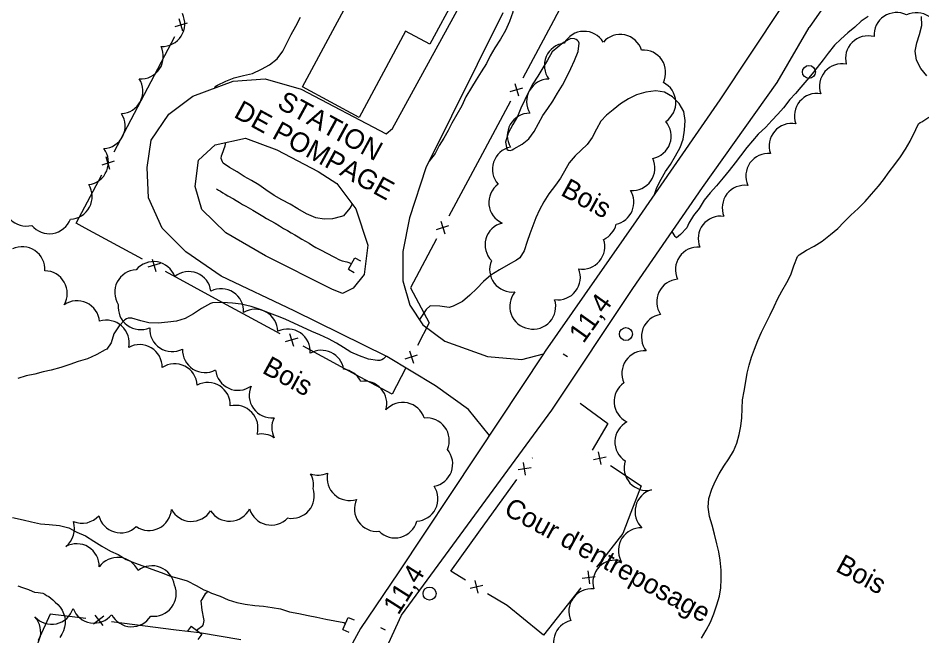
# Model space of a CAD drawing. Extents: x 219136 to 222520, y 5421589 to 5424530.
# Drawn here: x 220237.3 to 220376, y 5423381.3 to 5423476.2 of the extents above; entities that cross this region are included whole.
import ezdxf

# ---------------------------------------------------------------- set-up
doc = ezdxf.new("R2010")
doc.units = 0
for name, color, linetype in [('Level 19', 7, 'Continuous'), ('Level 2', 7, 'Continuous'), ('Level 21', 7, 'Continuous'), ('Level 26', 7, 'Continuous'), ('Level 3', 7, 'Continuous'), ('Level 31', 7, 'Continuous'), ('Level 36', 7, 'Continuous'), ('Level 37', 7, 'Continuous'), ('Level 4', 7, 'Continuous'), ('Level 44', 7, 'Continuous'), ('Level 57', 7, 'Continuous')]:
    doc.layers.add(name, color=color, linetype=linetype)

msp = doc.modelspace()

# ---------------------------------------------------------------- linework, layer by layer
at = {"layer": 'Level 19'}
for points in [[(220309.62, 5423412.1), (220306.41, 5423416.08), (220301.31, 5423419.73), (220293.84, 5423424.22), (220279.64, 5423431.24), (220268.43, 5423436.55), (220263.02, 5423440.3), (220259.4, 5423443.91), (220257.3, 5423448.58), (220257.07, 5423453.25), (220257.68, 5423457.41), (220260.39, 5423461.45), (220264.09, 5423464.19), (220270.28, 5423466.47), (220275.2, 5423466.87), (220280.72, 5423465.24), (220293.76, 5423458.43), (220294.74, 5423459.24), (220306.07, 5423479.98)], [(220311.68, 5423476.99), (220299.86, 5423453.18), (220297.34, 5423445.49), (220296.32, 5423440.34), (220296.33, 5423435.83), (220297.41, 5423432.1), (220299.39, 5423429.1), (220302.74, 5423426.58), (220309.3, 5423424.23), (220314.56, 5423423.79), (220317.91, 5423424.63)], [(220285.43, 5423434.55), (220275.26, 5423439.7), (220269.13, 5423443.23), (220265.47, 5423446.78), (220264.43, 5423450.34), (220264.98, 5423454.35), (220267.51, 5423456.7), (220272.16, 5423457.73), (220276.99, 5423455.96), (220283.31, 5423452.63), (220286.19, 5423450.76), (220289.09, 5423446.91), (220290.94, 5423441.31), (220290.38, 5423436.82), (220288.69, 5423434.71), (220287.05, 5423433.91), (220285.43, 5423434.55)]]:
    msp.add_lwpolyline(points, dxfattribs=at)
at = {"layer": 'Level 2'}
for points in [[(220311.87, 5423479.57), (220312.98, 5423478.72), (220313.09, 5423478.48), (220313.22, 5423477.06), (220312.66, 5423475.64), (220312.06, 5423474.29), (220311.28, 5423472.93), (220310.45, 5423471.61), (220309.74, 5423470.38), (220309.14, 5423469.19), (220308.34, 5423467.91), (220307.56, 5423466.7), (220306.84, 5423465.5), (220305.99, 5423464.09), (220305.35, 5423462.69), (220304.58, 5423461.38), (220303.86, 5423460.04), (220303.28, 5423458.91), (220302.6, 5423457.73), (220301.9, 5423456.6), (220301.29, 5423455.39), (220300.38, 5423454.23)], [(220267.44, 5423465.42), (220267.47, 5423465.53), (220267.63, 5423465.74), (220267.87, 5423465.89), (220269.14, 5423466.49), (220270.44, 5423466.98), (220271.87, 5423467.37), (220273.26, 5423467.69), (220274.62, 5423468.34), (220275.86, 5423469.01), (220277.03, 5423469.93), (220277.92, 5423471.1), (220278.58, 5423472.44), (220279.2, 5423473.63), (220279.92, 5423474.92), (220280.6, 5423476.31)], [(220367.75, 5423476.42), (220366.65, 5423475.68), (220365.67, 5423474.8), (220364.62, 5423473.92), (220363.53, 5423472.93), (220362.58, 5423472), (220361.61, 5423470.8), (220360.81, 5423469.76), (220359.89, 5423468.59), (220359.12, 5423467.6), (220358.32, 5423466.62), (220357.39, 5423465.55), (220356.55, 5423464.6), (220355.7, 5423463.66), (220354.74, 5423462.42), (220353.87, 5423461.41), (220352.94, 5423460.47), (220352, 5423459.45), (220350.86, 5423458.35), (220349.97, 5423457.34), (220349.09, 5423456.29), (220348.12, 5423455.03), (220347.34, 5423453.96), (220346.37, 5423452.8), (220345.46, 5423451.63), (220344.45, 5423450.41), (220343.48, 5423449.33), (220342.58, 5423448.21), (220341.8, 5423446.97), (220340.94, 5423445.85), (220340.22, 5423444.69), (220339.92, 5423443.96), (220338.91, 5423442.94), (220338.3, 5423442.45), (220338.09, 5423442.65), (220337.94, 5423442.92), (220337.63, 5423443.4)], [(220376.72, 5423467.32), (220375.81, 5423468.46), (220375.15, 5423469.72), (220374.93, 5423471.12), (220375.17, 5423472.38), (220375.61, 5423473.66), (220375.95, 5423475.02), (220375.91, 5423476.44)], [(220319.25, 5423470.98), (220318.54, 5423469.69), (220317.81, 5423468.53), (220317.03, 5423467.26), (220316.28, 5423466.1), (220315.6, 5423464.82), (220315.03, 5423463.64), (220314.43, 5423462.35), (220313.89, 5423461.05), (220313.18, 5423459.83), (220312.47, 5423458.5), (220312.05, 5423457.12), (220312.26, 5423456.06), (220312.49, 5423455.91), (220312.83, 5423455.87), (220313.09, 5423455.94), (220313.36, 5423456.09), (220314.65, 5423456.8), (220315.65, 5423457.65), (220316.46, 5423458.76), (220317.15, 5423460.01), (220317.82, 5423461.2), (220318.56, 5423462.27), (220319.31, 5423463.4), (220320.07, 5423464.64), (220320.82, 5423465.89), (220321.48, 5423467.17), (220322.12, 5423468.43), (220322.67, 5423469.65), (220323.22, 5423471.05), (220323.4, 5423472.31), (220323.29, 5423472.56), (220323.12, 5423472.75), (220322.9, 5423472.89), (220322.65, 5423472.98), (220322.12, 5423473.02), (220321.8, 5423472.88), (220320.98, 5423472.44), (220319.25, 5423470.98)], [(220334.92, 5423449.09), (220335.29, 5423450.17), (220335.94, 5423451.47), (220336.64, 5423452.6), (220337.37, 5423453.71), (220338.16, 5423455.04), (220338.85, 5423456.29), (220339.32, 5423457.58), (220339.56, 5423458.95), (220339.64, 5423460.44), (220339.43, 5423461.82), (220338.72, 5423463.08), (220337.72, 5423464.1), (220336.48, 5423464.82), (220335.15, 5423465.02), (220333.61, 5423464.81), (220332.19, 5423464.41), (220330.97, 5423463.76), (220329.71, 5423463), (220328.57, 5423462.09), (220327.57, 5423461.29), (220326.71, 5423460.35), (220326.04, 5423459.13), (220325.39, 5423457.86), (220324.61, 5423456.76), (220323.7, 5423455.89), (220322.77, 5423455.04), (220321.84, 5423453.95), (220321.11, 5423452.69), (220320.49, 5423451.59), (220319.75, 5423450.54), (220318.72, 5423449.18), (220317.94, 5423447.97), (220317.27, 5423446.72), (220316.74, 5423445.49), (220316.25, 5423444.27), (220315.83, 5423443.07), (220315.41, 5423441.89), (220314.93, 5423440.45), (220314.25, 5423439.38), (220313.74, 5423439), (220312.46, 5423438.31), (220311.16, 5423437.52), (220309.84, 5423436.7), (220308.72, 5423435.76), (220307.66, 5423434.66), (220306.61, 5423433.62), (220305.45, 5423432.68), (220304.06, 5423431.93), (220303.45, 5423431.77), (220301.97, 5423431.96), (220300.53, 5423432.01), (220299.88, 5423431.44), (220298.85, 5423429.91)], [(220355.88, 5423436.76), (220356.33, 5423438.15), (220356.88, 5423439.57), (220357.12, 5423439.82), (220358.26, 5423440.53), (220359.45, 5423441.17), (220360.68, 5423441.95), (220361.94, 5423442.93), (220363.06, 5423443.89), (220363.97, 5423444.83), (220365.04, 5423445.94), (220366.18, 5423446.97), (220367.24, 5423448), (220368.25, 5423449.14), (220369.31, 5423450.35), (220370.08, 5423451.34), (220370.96, 5423452.55), (220371.8, 5423453.68), (220372.67, 5423454.89), (220373.47, 5423456.04), (220374.18, 5423457.28), (220375.05, 5423459.09), (220375.46, 5423459.96), (220375.7, 5423460.13), (220375.95, 5423460.26)], [(220375.95, 5423460.26), (220377.01, 5423460.94)], [(220288.55, 5423447.63), (220288.16, 5423447.01), (220287.19, 5423445.84), (220286.92, 5423445.7), (220285.54, 5423445.36), (220284.23, 5423445.3), (220282.95, 5423445.53), (220281.55, 5423446.15), (220280.21, 5423446.9), (220279.01, 5423447.6), (220277.76, 5423448.28), (220276.59, 5423448.95), (220275.28, 5423449.81), (220274.2, 5423450.58), (220273.09, 5423451.24), (220271.97, 5423451.86), (220270.87, 5423452.57), (220269.73, 5423453.24), (220268.76, 5423453.88), (220268.62, 5423454.11), (220268.45, 5423454.64), (220268.5, 5423455.01), (220268.59, 5423455.31), (220269.04, 5423456.56), (220269.16, 5423457.06)], [(220342.14, 5423381), (220342.88, 5423382.22), (220343.53, 5423383.44), (220344.06, 5423384.74), (220344.51, 5423386.11), (220344.89, 5423387.45), (220345.11, 5423388.7), (220345.15, 5423390.06), (220345.15, 5423391.41), (220345.01, 5423392.97), (220344.8, 5423394.23), (220344.49, 5423395.49), (220344.15, 5423396.96), (220343.77, 5423398.34), (220343.38, 5423399.69), (220343.18, 5423401.08), (220343.29, 5423402.42), (220343.75, 5423403.86), (220344.27, 5423405.04), (220344.87, 5423406.24), (220345.58, 5423407.38), (220346.34, 5423408.54), (220347.04, 5423409.68), (220347.57, 5423410.92), (220347.92, 5423412.24), (220348.17, 5423413.54), (220348.34, 5423414.79), (220348.38, 5423416.22), (220348.43, 5423417.58), (220348.68, 5423418.9), (220348.94, 5423420.37), (220349.14, 5423421.67), (220349.44, 5423422.91), (220349.83, 5423424.12), (220350.3, 5423425.37), (220350.77, 5423426.66), (220351.38, 5423427.95), (220352.01, 5423429.27), (220352.67, 5423430.61), (220353.28, 5423431.9), (220353.87, 5423433.12), (220354.46, 5423434.27), (220355.22, 5423435.57), (220355.88, 5423436.76)], [(220292.79, 5423423.63), (220292.44, 5423423.59), (220291.07, 5423423.82), (220289.67, 5423424.35), (220288.36, 5423424.88), (220287.21, 5423425.6), (220286.14, 5423426.29), (220284.91, 5423426.95), (220283.59, 5423427.55), (220282.35, 5423428.08), (220280.94, 5423428.74), (220279.71, 5423429.28), (220278.24, 5423429.94), (220277.06, 5423430.42), (220275.88, 5423430.89), (220274.57, 5423431.37), (220273.04, 5423431.89), (220271.53, 5423432.26), (220270.2, 5423432.41), (220268.62, 5423432.54), (220267.09, 5423432.47), (220266.79, 5423432.35), (220265.43, 5423431.62), (220264.21, 5423430.76), (220262.93, 5423430.04), (220261.58, 5423429.65), (220260.26, 5423429.5), (220258.75, 5423429.34), (220257.36, 5423429.39), (220256.1, 5423429.72), (220254.73, 5423430.12), (220254.15, 5423430.13), (220253.9, 5423430.03), (220253.66, 5423429.87), (220252.78, 5423428.95), (220251.97, 5423427.72), (220251.54, 5423426.3), (220250.91, 5423425.37), (220250.64, 5423425.23), (220249.34, 5423424.53), (220249.27, 5423424.49)], [(220249.27, 5423424.49), (220247.91, 5423423.88), (220246.48, 5423423.45), (220245.21, 5423422.99), (220243.85, 5423422.55), (220242.37, 5423422.13), (220241.1, 5423421.86), (220239.82, 5423421.54), (220238.49, 5423421.26), (220237.23, 5423420.87)], [(220293.76, 5423424.26), (220293.35, 5423423.88), (220293.08, 5423423.73), (220292.79, 5423423.63)], [(220237.22, 5423389.03), (220237.94, 5423388.79), (220238.25, 5423388.68), (220238.85, 5423388.48), (220239.44, 5423388.22), (220239.8, 5423388.06)], [(220239.8, 5423388.06), (220240.38, 5423388.02), (220241.08, 5423387.91), (220241.37, 5423387.74), (220241.66, 5423387.56), (220241.97, 5423387.37), (220242.28, 5423387.14), (220242.62, 5423386.87), (220242.99, 5423386.54), (220243.37, 5423386.17), (220243.71, 5423385.76), (220244.02, 5423385.27), (220244.26, 5423384.78), (220244.43, 5423384.26), (220244.51, 5423383.73), (220244.49, 5423383.19), (220244.38, 5423382.68), (220244.23, 5423382.14), (220243.99, 5423381.61), (220243.69, 5423381.11)]]:
    msp.add_lwpolyline(points, dxfattribs=at)
at = {"layer": 'Level 21'}
for points in [[(220558.36, 5423407.54), (220559.08, 5423411.97), (220559.39, 5423415.96), (220558.61, 5423418.35), (220557.08, 5423420.09), (220555.08, 5423421.42), (220504.38, 5423448.27), (220439.72, 5423482.29), (220410.5, 5423497.92), (220389.28, 5423509.4), (220386.68, 5423509.92), (220385.06, 5423509.07), (220382.54, 5423507.19), (220379.41, 5423503.73), (220372.92, 5423495.21), (220358.67, 5423474.73)], [(220354.35, 5423477.79), (220344.96, 5423463.61), (220332.13, 5423445.06), (220318.17, 5423425.02), (220317.91, 5423424.63), (220307.64, 5423409.11), (220295.61, 5423391.04), (220289.8, 5423382.47), (220285.84, 5423375.17), (220282.22, 5423367.38), (220282.6, 5423358.53)], [(220295.99, 5423365.03), (220293.71, 5423372.2), (220292.97, 5423377.74), (220296.1, 5423384.5), (220319.17, 5423415.98), (220331.61, 5423434.67), (220342.31, 5423450.18), (220353.78, 5423466.3), (220358.67, 5423474.73)]]:
    msp.add_lwpolyline(points, dxfattribs=at)
at = {"layer": 'Level 26'}
for p, q in [((220287.99, 5423437.61), (220288.96, 5423439.39)), ((220288.96, 5423439.39), (220289.84, 5423438.91)), ((220287.99, 5423437.61), (220288.87, 5423437.13)), ((220287.11, 5423382.32), (220287.92, 5423384.18)), ((220287.92, 5423384.18), (220288.83, 5423383.78)), ((220263.83, 5423382.81), (220263.24, 5423382)), ((220263.83, 5423382.81), (220265.47, 5423381.62)), ((220265.47, 5423381.62), (220264.88, 5423380.81)), ((220287.11, 5423382.32), (220288.03, 5423381.92))]:
    msp.add_line(p, q, dxfattribs=at)
at = {"layer": 'Level 3'}
for p, q in [((220320.9, 5423424.63), (220321.6, 5423424.25)), ((220292.91, 5423382.65), (220293.61, 5423382.27))]:
    msp.add_line(p, q, dxfattribs=at)
at = {"layer": 'Level 31'}
msp.add_lwpolyline([(220280.9, 5423465.61), (220291.97, 5423486.17), (220304.4, 5423479.48), (220300.47, 5423472.18), (220296.74, 5423474.19), (220289.6, 5423460.92)], close=True, dxfattribs=at)
at = {"layer": 'Level 36'}
for centre in [(220358.64, 5423467.9), (220330.56, 5423427.68), (220300.42, 5423387.84)]:
    msp.add_circle(centre, 1, dxfattribs=at)
at = {"layer": 'Level 37'}
for p, q in [((220263.24, 5423475.41), (220261.33, 5423474.82)), ((220262.58, 5423474.16), (220261.99, 5423476.07)), ((220313.48, 5423466.15), (220314.06, 5423464.23)), ((220312.81, 5423464.9), (220314.73, 5423465.48)), ((220251.37, 5423452.94), (220250.78, 5423454.85)), ((220252.03, 5423454.19), (220250.11, 5423453.6)), ((220302.16, 5423444.99), (220302.74, 5423443.07)), ((220301.49, 5423443.74), (220303.4, 5423444.32)), ((220259.1, 5423438.5), (220257.18, 5423437.93)), ((220257.85, 5423439.17), (220258.42, 5423437.25)), ((220280.2, 5423427.06), (220278.28, 5423426.49)), ((220278.95, 5423427.74), (220279.52, 5423425.82)), ((220296.68, 5423423.85), (220298.59, 5423424.46)), ((220297.33, 5423425.11), (220297.94, 5423423.2)), ((220325.55, 5423408.43), (220327.52, 5423408.82)), ((220326.73, 5423407.64), (220326.34, 5423409.61)), ((220315.16, 5423406), (220314.84, 5423407.98)), ((220315.99, 5423407.15), (220314.01, 5423406.83)), ((220324.71, 5423391.31), (220324.96, 5423389.33)), ((220307.38, 5423389.83), (220307.85, 5423387.89)), ((220323.84, 5423390.2), (220325.83, 5423390.45)), ((220308.59, 5423389.1), (220306.64, 5423388.63)), ((220250.44, 5423384.36), (220248.86, 5423383.13)), ((220249.04, 5423384.54), (220250.26, 5423382.95))]:
    msp.add_line(p, q, dxfattribs=at)
for points in [[(220314.93, 5423481.78), (220320.94, 5423478.59), (220319.43, 5423475.77)], [(220319.43, 5423475.77), (220314.71, 5423466.95)], [(220256.68, 5423464.5), (220261.35, 5423473.34)], [(220252, 5423455.66), (220256.68, 5423464.5)], [(220312.83, 5423463.43), (220308.11, 5423454.61)], [(220308.11, 5423454.61), (220303.39, 5423445.79)], [(220247.59, 5423443.93), (220246.2, 5423444.68), (220250.14, 5423452.13)], [(220256.38, 5423439.16), (220247.59, 5423443.93)], [(220301.5, 5423442.27), (220297.49, 5423434.77)], [(220268.69, 5423432.49), (220259.9, 5423437.26)], [(220297.49, 5423434.77), (220300.36, 5423429.4), (220298.56, 5423425.93)], [(220277.48, 5423427.73), (220268.69, 5423432.49)], [(220289.79, 5423421.06), (220281, 5423425.82)], [(220296.71, 5423422.38), (220294.66, 5423418.42), (220289.79, 5423421.06)], [(220323.51, 5423417.04), (220327.76, 5423413.94), (220325.37, 5423409.85)], [(220316.17, 5423408.62), (220316.21, 5423408.67)], [(220328.2, 5423407.51), (220332.87, 5423404.39), (220331.31, 5423400.3)], [(220307.99, 5423397.26), (220313.83, 5423405.37)], [(220331.31, 5423400.3), (220330.07, 5423397.05), (220326.06, 5423391.9)], [(220305.91, 5423389.9), (220303.67, 5423391.27), (220307.99, 5423397.26)], [(220323.61, 5423388.74), (220317.92, 5423381.43), (220317.35, 5423381.89)], [(220317.35, 5423381.89), (220312.31, 5423385.99), (220309.32, 5423387.82)], [(220247.67, 5423384), (220242.19, 5423384.69), (220240.35, 5423380.61)], [(220261.55, 5423382.24), (220251.63, 5423383.49)], [(220271.44, 5423380.72), (220265.09, 5423381.79), (220261.55, 5423382.24)]]:
    msp.add_lwpolyline(points, dxfattribs=at)
at = {"layer": 'Level 4'}
for points in [[(220267.7, 5423449.94), (220268.02, 5423449.75), (220268.32, 5423449.58), (220268.67, 5423449.37), (220269.06, 5423449.14), (220269.46, 5423448.91), (220270.32, 5423448.41), (220270.76, 5423448.15), (220271.23, 5423447.87), (220271.73, 5423447.58), (220272.24, 5423447.28), (220273.28, 5423446.67), (220273.79, 5423446.37), (220274.3, 5423446.07), (220274.84, 5423445.76), (220275.42, 5423445.42), (220276.04, 5423445.06), (220276.7, 5423444.67), (220277.38, 5423444.27), (220278.02, 5423443.89), (220278.6, 5423443.55), (220279.17, 5423443.22), (220279.72, 5423442.9), (220280.27, 5423442.58), (220280.83, 5423442.25), (220281.39, 5423441.92), (220281.93, 5423441.6), (220282.47, 5423441.29), (220282.99, 5423440.98), (220283.49, 5423440.69), (220283.98, 5423440.43), (220284.47, 5423440.18), (220284.95, 5423439.93), (220285.42, 5423439.7), (220285.85, 5423439.46), (220286.6, 5423439.06), (220287.03, 5423438.9), (220287.7, 5423438.74), (220288.46, 5423438.48)], [(220236.43, 5423399.5), (220238.05, 5423399.16), (220239.32, 5423398.83), (220240.69, 5423398.56), (220242.04, 5423398.44), (220243.62, 5423398.27), (220245.04, 5423397.92), (220246.3, 5423397.24), (220247.63, 5423396.68), (220248.88, 5423395.89), (220250.12, 5423395.12), (220251.45, 5423394.35), (220252.62, 5423393.81), (220253.87, 5423393.09), (220255.14, 5423392.55), (220256.41, 5423392.09), (220257.8, 5423391.56), (220259.21, 5423391.09), (220260.64, 5423390.49), (220262.01, 5423390.13), (220263.23, 5423389.77), (220264.62, 5423389.06), (220265.78, 5423388.43), (220266.33, 5423388.19)], [(220264.64, 5423382.22), (220265.6, 5423382.92), (220265.73, 5423383.17), (220265.8, 5423383.43), (220265.82, 5423383.7), (220265.79, 5423383.97), (220265.53, 5423385.31), (220265.39, 5423386.72), (220265.52, 5423386.95), (220266.11, 5423387.89), (220266.3, 5423388.04), (220266.33, 5423388.19)], [(220266.33, 5423388.19), (220266.96, 5423387.92), (220268.28, 5423387.42), (220269.5, 5423386.88), (220270.82, 5423386.49), (220272.14, 5423386.23), (220273.58, 5423386.02), (220274.95, 5423385.89), (220276.25, 5423385.7), (220277.55, 5423385.49), (220278.91, 5423385.05), (220280.38, 5423384.8), (220281.78, 5423384.48), (220283.11, 5423384.23), (220284.51, 5423383.92), (220285.9, 5423383.65), (220287.24, 5423383.41), (220287.51, 5423383.24)]]:
    msp.add_lwpolyline(points, dxfattribs=at)
at = {"layer": 'Level 44'}
for centre, start, end in [((220259.4, 5423475.28), 267.0823, 27.0823), ((220372.08, 5423473.56), 63.8434, 183.8434), ((220375.12, 5423473.55), 355.8208, 115.8208), ((220324.13, 5423470.68), 31.5844, 151.5844), ((220329.67, 5423470.19), 18.2112, 138.2112), ((220367.71, 5423469.99), 74.7491, 194.7491), ((220256.11, 5423470.3), 266.0551, 26.0551), ((220321.5, 5423468.89), 96.7774, 216.7774), ((220333.19, 5423467.82), 333.835, 93.835), ((220363.72, 5423465.7), 79.2902, 199.2902), ((220252.97, 5423464.96), 272.9611, 32.9611), ((220318.77, 5423463.35), 90.7751, 210.7751), ((220334.75, 5423463.19), 303.4135, 63.4135), ((220359.86, 5423461.15), 80.1247, 200.1247), ((220250.25, 5423459.6), 273.2249, 33.2249), ((220315.81, 5423458.12), 90.3683, 210.3683), ((220334.03, 5423458.04), 280.7196, 40.7196), ((220355.99, 5423456.55), 79.7482, 199.7482), ((220247.68, 5423454.05), 277.1537, 37.1537), ((220313.52, 5423452.97), 101.6044, 221.6045), ((220331.54, 5423453.16), 265.2659, 25.2659), ((220352.41, 5423451.93), 84.6973, 204.6973), ((220245.18, 5423448.77), 272.075, 32.075), ((220312.96, 5423447.87), 125.9225, 245.9225), ((220348.79, 5423447.05), 82.1778, 202.1778), ((220328.3, 5423447.91), 282.6495, 31.2448), ((220238.51, 5423447.71), 164.5153, 284.5153), ((220242.07, 5423446.54), 219.1741, 339.1741), ((220345.1, 5423442.31), 82.0334, 202.0334), ((220312.4, 5423441.35), 104.1349, 224.1349), ((220325.69, 5423445.35), 294.7623, 346.3012), ((220323.85, 5423441.1), 260.942, 18.5211), ((220237.92, 5423437.63), 355.8398, 115.8398), ((220341.6, 5423437.56), 85.1836, 205.1836), ((220258.06, 5423435.33), 20.2897, 140.2897), ((220313.1, 5423437.58), 156.9866, 276.9866), ((220241.36, 5423433.92), 329.6906, 89.6906), ((220255.56, 5423434.09), 92.8276, 212.8276), ((220263.44, 5423433.8), 7.9216, 127.9216), ((220320.1, 5423436.38), 262.0329, 22.0329), ((220338.73, 5423432.63), 94.4221, 214.4221), ((220268.42, 5423431.18), 356.6051, 116.6051), ((220316.18, 5423431.92), 140.1323, 260.1323), ((220246.33, 5423429.33), 4.9513, 124.9513), ((220316.32, 5423431.89), 257.7791, 17.7791), ((220256.09, 5423431.81), 173.3709, 293.3709), ((220273.68, 5423428.02), 1.3591, 121.3591), ((220250.86, 5423426.34), 348.1764, 108.1764), ((220336.39, 5423427.24), 98.5076, 218.5076), ((220260.93, 5423428.45), 177.0133, 297.0133), ((220278.65, 5423424.98), 355.7834, 115.7834), ((220255.93, 5423422.59), 358.9316, 118.9316), ((220265.96, 5423425.22), 177.6487, 297.6487), ((220283.82, 5423421.72), 9.4814, 119.6841), ((220333.38, 5423421.64), 85.0635, 205.0635), ((220261.31, 5423419.64), 3.5027, 123.5027), ((220271.02, 5423422.5), 185.7753, 305.7753), ((220286.79, 5423418.85), 26.6671, 82.5835), ((220266.37, 5423416.78), 357.5798, 117.5798), ((220290.4, 5423416.98), 344.1357, 98.5061), ((220332.2, 5423417.31), 124.4643, 244.4643), ((220276.2, 5423418.26), 155.7162, 275.7162), ((220296.3, 5423413.72), 17.9882, 137.9882), ((220270.63, 5423413.27), 343.4364, 103.4364), ((220279.66, 5423413.3), 153.9754, 206.3782), ((220299.98, 5423411.34), 336.4021, 96.4021), ((220332.31, 5423411.11), 117.5132, 237.5132), ((220274.62, 5423408.88), 56.1715, 101.1573), ((220300.51, 5423407.72), 280.1714, 40.1714), ((220333.74, 5423407.13), 162.1376, 282.1376), ((220283.34, 5423409.48), 249.8882, 294.069), ((220279.14, 5423404.52), 350.8546, 29.5057), ((220288.14, 5423405.59), 167.8991, 287.8991), ((220279.28, 5423402.84), 259.1769, 19.1769), ((220298.24, 5423402.39), 273.5998, 33.5998), ((220335.41, 5423400.41), 105.801, 225.801), ((220292.35, 5423400.84), 155.1145, 275.1145), ((220257.35, 5423400.98), 236.1069, 356.1069), ((220263.87, 5423402.37), 207.9604, 327.9604), ((220269.72, 5423402.41), 212.7605, 332.7605), ((220276.12, 5423401.81), 196.5901, 316.5901), ((220247.07, 5423402.09), 247.7969, 318.2895), ((220253.02, 5423400.61), 193.769, 313.769), ((220242.47, 5423397.8), 307.7969, 18.2895), ((220295.11, 5423399.84), 224.9447, 344.9447), ((220332.85, 5423394.47), 87.4582, 207.4582), ((220246.27, 5423392.02), 358.7721, 118.7721), ((220252.54, 5423389.93), 24.3292, 144.3292), ((220257.85, 5423388.64), 8.3416, 128.3416), ((220328.93, 5423389.51), 75.9337, 195.9337), ((220258.08, 5423387.81), 262.6461, 22.6461), ((220325.25, 5423385.11), 84.1659, 204.1659), ((220242.41, 5423386.59), 222.4194, 342.4194), ((220248.95, 5423386.77), 200.8385, 320.8385), ((220237.29, 5423381.92), 282.2327, 42.2327), ((220254.7, 5423386.21), 207.9469, 327.9469), ((220322.88, 5423380.32), 103.2411, 223.2411)]:
    msp.add_arc(centre, 3.46, start, end, dxfattribs=at)

# ---------------------------------------------------------------- texts
at = {"layer": 'Level 3'}
for rotation, p in [(54.4207, (220324.02, 5423426.12)), (57.6205, (220295.62, 5423384.42))]:
    msp.add_text('11,4', height=3, rotation=rotation, dxfattribs=at).set_placement(p)
at = {"layer": 'Level 31'}
for s, p in [('STATION', (220276.86, 5423462.49)), ('DE POMPAGE', (220270.22, 5423461.04))]:
    msp.add_text(s, height=3, rotation=331.3547, dxfattribs=at).set_placement(p)
at = {"layer": 'Level 44'}
for p in [(220320.38, 5423449.07), (220274.57, 5423421.78), (220362.56, 5423391.36)]:
    msp.add_text('Bois', height=3, rotation=331.3547, dxfattribs=at).set_placement(p)
at = {"layer": 'Level 57'}
msp.add_text("Cour d'entreposage", height=3, rotation=331.383, dxfattribs=at).set_placement((220311.64, 5423400.1))

doc.saveas('drawing.dxf')
